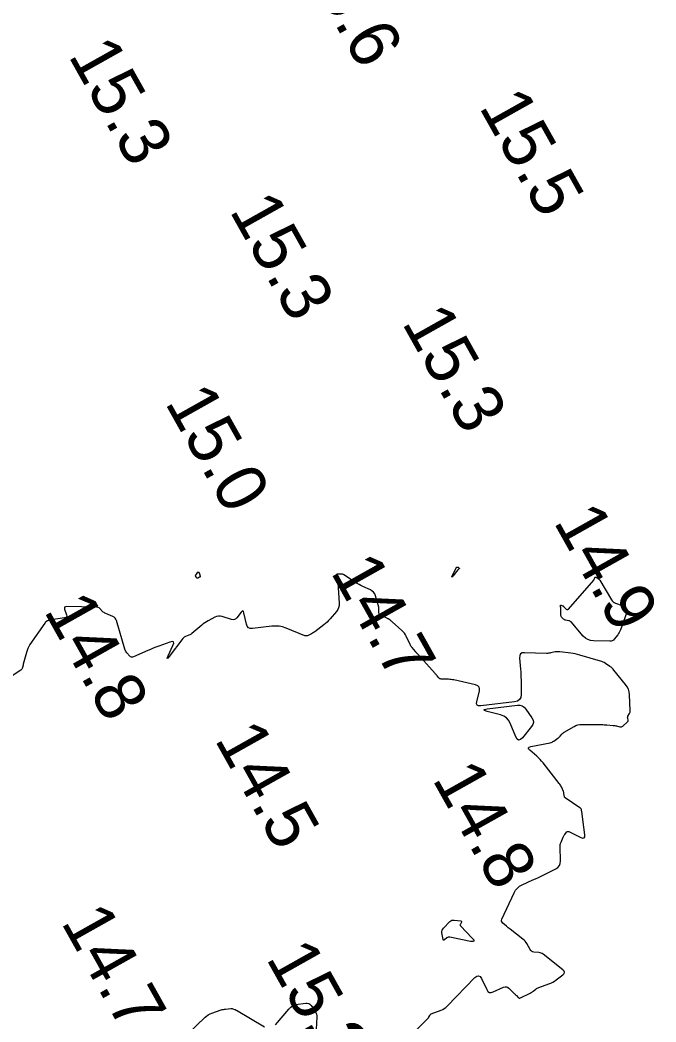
# Model space of a CAD drawing. Extents: x 1023796 to 1112670, y 656573 to 837340.
# Drawn here: x 1109088.6 to 1109151.9, y 682551 to 682650.7 of the extents above; entities that cross this region are included whole.
import ezdxf

# ---------------------------------------------------------------- set-up
doc = ezdxf.new("R2010")
doc.units = 0
doc.layers.add('V-CHAN-CONT-15FT', color=7, linetype='Continuous')
doc.layers.add('V-TOPO-SOUN', color=7, linetype='Continuous')

msp = doc.modelspace()

# ---------------------------------------------------------------- linework, layer by layer
at = {"layer": 'V-CHAN-CONT-15FT'}
for points in [[(1109127.842, 682550.005), (1109129.231, 682551.394), (1109129.257, 682551.422), (1109129.281, 682551.452), (1109129.302, 682551.483), (1109129.322, 682551.517), (1109129.413, 682551.688), (1109129.423, 682551.704), (1109129.433, 682551.72), (1109129.443, 682551.735), (1109129.455, 682551.75), (1109129.502, 682551.808), (1109129.515, 682551.822), (1109129.529, 682551.833), (1109129.544, 682551.843), (1109129.561, 682551.85), (1109130.549, 682552.226), (1109130.715, 682552.299), (1109130.869, 682552.389), (1109131.012, 682552.495), (1109131.145, 682552.618), (1109133.912, 682555.472), (1109134.101, 682555.619), (1109134.271, 682555.65), (1109134.423, 682555.567), (1109134.557, 682555.368), (1109135.09, 682554.264), (1109135.21, 682554.087), (1109135.358, 682553.988), (1109135.534, 682553.97), (1109135.74, 682554.031), (1109136.772, 682554.503), (1109136.911, 682554.547), (1109137.042, 682554.547), (1109137.166, 682554.503), (1109137.283, 682554.416), (1109137.864, 682553.856), (1109137.911, 682553.809), (1109137.958, 682553.763), (1109138.004, 682553.716), (1109138.05, 682553.668), (1109138.232, 682553.477), (1109138.279, 682553.438), (1109138.33, 682553.419), (1109138.384, 682553.42), (1109138.441, 682553.439), (1109139.43, 682553.929), (1109139.506, 682553.969), (1109139.579, 682554.013), (1109139.649, 682554.06), (1109139.717, 682554.111), (1109139.985, 682554.323), (1109140.053, 682554.373), (1109140.125, 682554.417), (1109140.2, 682554.455), (1109140.279, 682554.487), (1109141.282, 682554.842), (1109141.472, 682554.917), (1109141.655, 682555.007), (1109141.83, 682555.11), (1109141.998, 682555.227), (1109142.669, 682555.734), (1109142.794, 682555.86), (1109142.837, 682555.987), (1109142.797, 682556.115), (1109142.674, 682556.243), (1109140.722, 682557.782), (1109140.62, 682557.852), (1109140.511, 682557.904), (1109140.395, 682557.94), (1109140.273, 682557.96), (1109139.77, 682558.003), (1109139.653, 682558.027), (1109139.552, 682558.075), (1109139.468, 682558.149), (1109139.4, 682558.247), (1109139.085, 682558.837), (1109139.006, 682558.967), (1109138.915, 682559.087), (1109138.812, 682559.196), (1109138.696, 682559.295), (1109137.43, 682560.263), (1109137.334, 682560.337), (1109137.24, 682560.413), (1109137.146, 682560.49), (1109137.054, 682560.568), (1109136.688, 682560.884), (1109136.614, 682560.966), (1109136.576, 682561.057), (1109136.573, 682561.155), (1109136.606, 682561.261), (1109137.82, 682563.897), (1109137.962, 682564.148), (1109138.141, 682564.362), (1109138.356, 682564.54), (1109138.608, 682564.681), (1109139.689, 682565.172), (1109139.959, 682565.296), (1109140.227, 682565.422), (1109140.495, 682565.551), (1109140.761, 682565.682), (1109141.968, 682566.28), (1109142.18, 682566.42), (1109142.33, 682566.598), (1109142.416, 682566.814), (1109142.44, 682567.067), (1109142.398, 682568.469), (1109142.401, 682568.584), (1109142.416, 682568.697), (1109142.443, 682568.808), (1109142.483, 682568.916), (1109142.7, 682569.419), (1109142.732, 682569.489), (1109142.768, 682569.556), (1109142.808, 682569.62), (1109142.852, 682569.683), (1109143.035, 682569.928), (1109143.083, 682569.977), (1109143.138, 682570.003), (1109143.198, 682570.005), (1109143.264, 682569.983), (1109144.464, 682569.391), (1109144.655, 682569.325), (1109144.783, 682569.349), (1109144.847, 682569.462), (1109144.848, 682569.664), (1109144.622, 682571.463), (1109144.612, 682571.544), (1109144.601, 682571.624), (1109144.59, 682571.705), (1109144.579, 682571.786), (1109144.532, 682572.108), (1109144.513, 682572.184), (1109144.481, 682572.251), (1109144.434, 682572.31), (1109144.373, 682572.359), (1109142.894, 682573.345), (1109142.885, 682573.351), (1109142.877, 682573.357), (1109142.87, 682573.365), (1109142.863, 682573.372), (1109142.837, 682573.405), (1109142.831, 682573.413), (1109142.826, 682573.422), (1109142.823, 682573.432), (1109142.821, 682573.442), (1109142.78, 682573.764), (1109142.77, 682573.82), (1109142.757, 682573.876), (1109142.74, 682573.93), (1109142.718, 682573.983), (1109142.519, 682574.431), (1109142.476, 682574.521), (1109142.427, 682574.608), (1109142.372, 682574.692), (1109142.312, 682574.773), (1109140.693, 682576.816), (1109140.548, 682576.99), (1109140.396, 682577.157), (1109140.236, 682577.316), (1109140.069, 682577.468), (1109139.383, 682578.061), (1109139.261, 682578.196), (1109139.237, 682578.305), (1109139.312, 682578.388), (1109139.485, 682578.445), (1109141.389, 682578.822), (1109141.492, 682578.847), (1109141.59, 682578.883), (1109141.684, 682578.93), (1109141.774, 682578.986), (1109142.181, 682579.273), (1109142.238, 682579.316), (1109142.292, 682579.362), (1109142.344, 682579.411), (1109142.392, 682579.464), (1109142.58, 682579.68), (1109142.629, 682579.732), (1109142.682, 682579.78), (1109142.738, 682579.823), (1109142.798, 682579.861), (1109143.782, 682580.435), (1109143.97, 682580.529), (1109144.166, 682580.595), (1109144.369, 682580.634), (1109144.579, 682580.645), (1109146.512, 682580.62), (1109146.645, 682580.618), (1109146.778, 682580.612), (1109146.911, 682580.605), (1109147.044, 682580.596), (1109147.668, 682580.546), (1109147.755, 682580.537), (1109147.841, 682580.524), (1109147.926, 682580.508), (1109148.011, 682580.487), (1109148.349, 682580.398), (1109148.431, 682580.386), (1109148.509, 682580.394), (1109148.581, 682580.422), (1109148.649, 682580.47), (1109149.115, 682580.881), (1109149.148, 682580.918), (1109149.168, 682580.96), (1109149.176, 682581.005), (1109149.17, 682581.054), (1109149.121, 682581.26), (1109149.114, 682581.311), (1109149.116, 682581.36), (1109149.128, 682581.408), (1109149.15, 682581.455), (1109149.311, 682581.737), (1109149.342, 682581.801), (1109149.363, 682581.867), (1109149.374, 682581.935), (1109149.375, 682582.006), (1109149.301, 682583.586), (1109149.266, 682583.865), (1109149.19, 682584.129), (1109149.071, 682584.376), (1109148.911, 682584.607), (1109147.755, 682586.034), (1109147.666, 682586.136), (1109147.569, 682586.232), (1109147.466, 682586.319), (1109147.356, 682586.4), (1109146.903, 682586.706), (1109146.787, 682586.778), (1109146.667, 682586.84), (1109146.543, 682586.893), (1109146.414, 682586.935), (1109144.341, 682587.536), (1109144.125, 682587.594), (1109143.907, 682587.644), (1109143.688, 682587.685), (1109143.467, 682587.718), (1109142.36, 682587.86), (1109142.248, 682587.869), (1109142.136, 682587.869), (1109142.025, 682587.859), (1109141.914, 682587.84), (1109141.471, 682587.743), (1109141.36, 682587.722), (1109141.249, 682587.708), (1109141.136, 682587.701), (1109141.024, 682587.701), (1109138.858, 682587.768), (1109138.621, 682587.741), (1109138.459, 682587.644), (1109138.371, 682587.477), (1109138.358, 682587.239), (1109138.454, 682586.148), (1109138.475, 682585.875), (1109138.491, 682585.602), (1109138.501, 682585.328), (1109138.507, 682585.054), (1109138.519, 682583.616), (1109138.481, 682583.321), (1109138.36, 682583.1), (1109138.155, 682582.951), (1109137.868, 682582.875), (1109134.497, 682582.472), (1109134.277, 682582.476), (1109134.138, 682582.552), (1109134.08, 682582.7), (1109134.104, 682582.919), (1109134.362, 682583.939), (1109134.387, 682584.17), (1109134.331, 682584.351), (1109134.195, 682584.483), (1109133.979, 682584.566), (1109131.831, 682585.055), (1109131.692, 682585.083), (1109131.553, 682585.104), (1109131.412, 682585.119), (1109131.271, 682585.128), (1109130.563, 682585.153), (1109130.496, 682585.162), (1109130.434, 682585.184), (1109130.379, 682585.218), (1109130.329, 682585.266), (1109130.145, 682585.48), (1109130.099, 682585.534), (1109130.052, 682585.587), (1109130.005, 682585.64), (1109129.958, 682585.693), (1109128.219, 682587.624), (1109128.2, 682587.645), (1109128.182, 682587.665), (1109128.164, 682587.686), (1109128.146, 682587.706), (1109128.073, 682587.789), (1109128.055, 682587.809), (1109128.038, 682587.83), (1109128.02, 682587.851), (1109128.002, 682587.872), (1109127.665, 682588.275), (1109127.606, 682588.351), (1109127.551, 682588.43), (1109127.502, 682588.512), (1109127.458, 682588.598), (1109127.077, 682589.402), (1109126.993, 682589.559), (1109126.894, 682589.707), (1109126.782, 682589.844), (1109126.655, 682589.971), (1109125.687, 682590.851), (1109125.647, 682590.886), (1109125.606, 682590.919), (1109125.564, 682590.95), (1109125.52, 682590.98), (1109125.343, 682591.095), (1109125.299, 682591.124), (1109125.254, 682591.151), (1109125.208, 682591.177), (1109125.161, 682591.202), (1109124.468, 682591.568), (1109124.416, 682591.603), (1109124.38, 682591.648), (1109124.36, 682591.701), (1109124.355, 682591.764), (1109124.368, 682592.032), (1109124.368, 682592.098), (1109124.364, 682592.164), (1109124.353, 682592.23), (1109124.338, 682592.295), (1109124.019, 682593.427), (1109123.945, 682593.614), (1109123.838, 682593.773), (1109123.698, 682593.903), (1109123.525, 682594.005), (1109122.766, 682594.356), (1109122.577, 682594.447), (1109122.393, 682594.545), (1109122.212, 682594.649), (1109122.035, 682594.759), (1109120.877, 682595.512), (1109120.834, 682595.537), (1109120.788, 682595.555), (1109120.741, 682595.567), (1109120.692, 682595.572), (1109120.447, 682595.583), (1109120.418, 682595.584), (1109120.389, 682595.585), (1109120.36, 682595.587), (1109120.331, 682595.588), (1109120.215, 682595.594), (1109120.191, 682595.591), (1109120.175, 682595.582), (1109120.169, 682595.565), (1109120.171, 682595.54), (1109120.209, 682595.393), (1109120.217, 682595.359), (1109120.223, 682595.325), (1109120.228, 682595.29), (1109120.231, 682595.256), (1109120.407, 682592.686), (1109120.402, 682592.46), (1109120.355, 682592.247), (1109120.266, 682592.049), (1109120.134, 682591.864), (1109119.504, 682591.13), (1109119.358, 682590.968), (1109119.204, 682590.815), (1109119.043, 682590.671), (1109118.873, 682590.535), (1109117.982, 682589.857), (1109117.906, 682589.801), (1109117.828, 682589.749), (1109117.748, 682589.7), (1109117.666, 682589.655), (1109117.332, 682589.48), (1109117.248, 682589.446), (1109117.163, 682589.432), (1109117.077, 682589.437), (1109116.991, 682589.462), (1109115.121, 682590.213), (1109114.778, 682590.327), (1109114.428, 682590.397), (1109114.072, 682590.421), (1109113.711, 682590.4), (1109111.775, 682590.171), (1109111.55, 682590.175), (1109111.375, 682590.249), (1109111.248, 682590.391), (1109111.171, 682590.603), (1109110.928, 682591.737), (1109110.883, 682591.868), (1109110.821, 682591.922), (1109110.742, 682591.9), (1109110.646, 682591.8), (1109110.226, 682591.25), (1109110.114, 682591.136), (1109109.986, 682591.069), (1109109.843, 682591.049), (1109109.685, 682591.077), (1109108.75, 682591.366), (1109108.568, 682591.405), (1109108.389, 682591.407), (1109108.213, 682591.372), (1109108.041, 682591.301), (1109107.358, 682590.942), (1109107.191, 682590.848), (1109107.029, 682590.744), (1109106.874, 682590.632), (1109106.725, 682590.511), (1109105.756, 682589.676), (1109105.687, 682589.623), (1109105.615, 682589.576), (1109105.538, 682589.536), (1109105.458, 682589.503), (1109105.128, 682589.384), (1109105.049, 682589.35), (1109104.978, 682589.305), (1109104.913, 682589.25), (1109104.857, 682589.186), (1109103.483, 682587.388), (1109103.346, 682587.221), (1109103.282, 682587.176), (1109103.293, 682587.253), (1109103.377, 682587.452), (1109103.864, 682588.494), (1109103.936, 682588.709), (1109103.911, 682588.836), (1109103.787, 682588.873), (1109103.566, 682588.82), (1109102.448, 682588.42), (1109102.173, 682588.318), (1109101.899, 682588.212), (1109101.627, 682588.102), (1109101.357, 682587.987), (1109099.923, 682587.364), (1109099.827, 682587.336), (1109099.738, 682587.339), (1109099.655, 682587.373), (1109099.579, 682587.437), (1109099.288, 682587.757), (1109099.221, 682587.84), (1109099.164, 682587.929), (1109099.117, 682588.024), (1109099.081, 682588.125), (1109098.246, 682590.955), (1109098.189, 682591.094), (1109098.107, 682591.21), (1109098, 682591.304), (1109097.868, 682591.375), (1109097.184, 682591.658), (1109097.095, 682591.701), (1109097.012, 682591.751), (1109096.934, 682591.81), (1109096.862, 682591.878), (1109096.587, 682592.165), (1109096.515, 682592.228), (1109096.435, 682592.274), (1109096.347, 682592.302), (1109096.251, 682592.312), (1109093.275, 682592.358), (1109093.154, 682592.342), (1109093.081, 682592.292), (1109093.056, 682592.208), (1109093.078, 682592.088), (1109093.265, 682591.539), (1109093.288, 682591.416), (1109093.264, 682591.322), (1109093.192, 682591.258), (1109093.072, 682591.222), (1109091.527, 682590.994), (1109091.486, 682590.985), (1109091.446, 682590.972), (1109091.407, 682590.954), (1109091.371, 682590.932), (1109091.229, 682590.834), (1109091.195, 682590.808), (1109091.163, 682590.78), (1109091.135, 682590.748), (1109091.109, 682590.714), (1109089.636, 682588.572), (1109089.52, 682588.387), (1109089.421, 682588.194), (1109089.34, 682587.993), (1109089.276, 682587.785), (1109088.972, 682586.617), (1109088.958, 682586.563), (1109088.943, 682586.509), (1109088.928, 682586.455), (1109088.913, 682586.402), (1109088.851, 682586.187), (1109088.831, 682586.137), (1109088.804, 682586.092), (1109088.768, 682586.053), (1109088.725, 682586.021), (1109087.757, 682585.418)], [(1109114.077, 682550.755), (1109115.381, 682552.308), (1109115.428, 682552.361), (1109115.478, 682552.413), (1109115.53, 682552.462), (1109115.584, 682552.509), (1109115.807, 682552.692), (1109115.864, 682552.733), (1109115.926, 682552.765), (1109115.991, 682552.787), (1109116.06, 682552.801), (1109117.072, 682552.925), (1109117.233, 682552.926), (1109117.376, 682552.887), (1109117.501, 682552.808), (1109117.608, 682552.689), (1109118.003, 682552.132), (1109118.088, 682551.989), (1109118.145, 682551.838), (1109118.175, 682551.68), (1109118.178, 682551.514), (1109118.102, 682550.318)], [(1109104.533, 682549.093), (1109107.068, 682551.513), (1109107.219, 682551.642), (1109107.38, 682551.753), (1109107.553, 682551.846), (1109107.737, 682551.92), (1109108.677, 682552.242), (1109108.777, 682552.273), (1109108.878, 682552.298), (1109108.981, 682552.318), (1109109.085, 682552.332), (1109109.611, 682552.388), (1109109.661, 682552.39), (1109109.71, 682552.387), (1109109.759, 682552.378), (1109109.807, 682552.363), (1109109.996, 682552.293), (1109110.043, 682552.275), (1109110.089, 682552.254), (1109110.134, 682552.232), (1109110.178, 682552.207), (1109112.987, 682550.566)]]:
    msp.add_lwpolyline(points, dxfattribs=at)
for points in [[(1109106.277, 682595.167), (1109106.25, 682595.181), (1109106.226, 682595.207), (1109106.136, 682595.34), (1109106.119, 682595.373), (1109106.113, 682595.407), (1109106.118, 682595.44), (1109106.134, 682595.474), (1109106.324, 682595.77), (1109106.34, 682595.788), (1109106.356, 682595.795), (1109106.374, 682595.791), (1109106.392, 682595.776), (1109106.467, 682595.694), (1109106.484, 682595.673), (1109106.498, 682595.65), (1109106.509, 682595.625), (1109106.517, 682595.599), (1109106.564, 682595.391), (1109106.567, 682595.351), (1109106.559, 682595.316), (1109106.538, 682595.287), (1109106.505, 682595.264), (1109106.342, 682595.178), (1109106.308, 682595.166)], [(1109132.24, 682596.273), (1109132.257, 682596.265), (1109132.274, 682596.254), (1109132.36, 682596.187), (1109132.375, 682596.172), (1109132.379, 682596.157), (1109132.375, 682596.142), (1109132.361, 682596.127), (1109132.286, 682596.067), (1109132.268, 682596.051), (1109132.251, 682596.035), (1109132.234, 682596.018), (1109132.218, 682595.999), (1109131.713, 682595.388), (1109131.643, 682595.31), (1109131.611, 682595.289), (1109131.616, 682595.327), (1109131.659, 682595.424), (1109132.068, 682596.257), (1109132.078, 682596.272), (1109132.09, 682596.282), (1109132.106, 682596.288), (1109132.124, 682596.289), (1109132.203, 682596.282), (1109132.222, 682596.279)], [(1109146.01, 682595.267), (1109146.027, 682595.259), (1109146.044, 682595.248), (1109146.218, 682595.11), (1109146.251, 682595.082), (1109146.281, 682595.051), (1109146.308, 682595.017), (1109146.332, 682594.98), (1109147.499, 682593.036), (1109147.58, 682592.923), (1109147.676, 682592.829), (1109147.788, 682592.755), (1109147.915, 682592.699), (1109148.567, 682592.473), (1109148.64, 682592.441), (1109148.703, 682592.398), (1109148.757, 682592.343), (1109148.802, 682592.277), (1109148.961, 682591.99), (1109148.992, 682591.918), (1109149.007, 682591.844), (1109149.004, 682591.769), (1109148.985, 682591.692), (1109148.399, 682590.033), (1109148.348, 682589.905), (1109148.287, 682589.782), (1109148.215, 682589.666), (1109148.133, 682589.555), (1109147.786, 682589.122), (1109147.692, 682589.028), (1109147.586, 682588.961), (1109147.467, 682588.923), (1109147.335, 682588.911), (1109145.732, 682588.943), (1109145.433, 682588.978), (1109145.16, 682589.07), (1109144.914, 682589.221), (1109144.696, 682589.429), (1109143.483, 682590.827), (1109143.434, 682590.876), (1109143.378, 682590.913), (1109143.316, 682590.938), (1109143.249, 682590.953), (1109142.946, 682590.992), (1109142.888, 682591.004), (1109142.834, 682591.025), (1109142.784, 682591.055), (1109142.739, 682591.094), (1109142.566, 682591.266), (1109142.528, 682591.312), (1109142.501, 682591.361), (1109142.484, 682591.416), (1109142.477, 682591.474), (1109142.459, 682592.178), (1109142.458, 682592.211), (1109142.456, 682592.245), (1109142.453, 682592.278), (1109142.449, 682592.311), (1109142.433, 682592.443), (1109142.433, 682592.471), (1109142.443, 682592.488), (1109142.461, 682592.494), (1109142.488, 682592.489), (1109142.625, 682592.445), (1109142.658, 682592.433), (1109142.688, 682592.417), (1109142.716, 682592.397), (1109142.742, 682592.374), (1109143.011, 682592.105), (1109143.063, 682592.066), (1109143.115, 682592.054), (1109143.166, 682592.069), (1109143.216, 682592.112), (1109145.735, 682594.99), (1109145.754, 682595.014), (1109145.77, 682595.039), (1109145.783, 682595.066), (1109145.793, 682595.094), (1109145.835, 682595.23), (1109145.843, 682595.247), (1109145.855, 682595.26), (1109145.87, 682595.268), (1109145.889, 682595.271), (1109145.971, 682595.273), (1109145.991, 682595.271)], [(1109139.73, 682580.842), (1109139.68, 682580.63), (1109139.55, 682580.421), (1109138.639, 682579.315), (1109138.441, 682579.132), (1109138.263, 682579.087), (1109138.107, 682579.182), (1109137.971, 682579.416), (1109137.419, 682580.759), (1109137.26, 682581.052), (1109137.05, 682581.286), (1109136.789, 682581.462), (1109136.477, 682581.578), (1109135.126, 682581.926), (1109134.873, 682582.007), (1109134.792, 682582.077), (1109134.882, 682582.136), (1109135.143, 682582.183), (1109138.143, 682582.542), (1109138.395, 682582.542), (1109138.618, 682582.479), (1109138.813, 682582.353), (1109138.98, 682582.163), (1109139.588, 682581.278), (1109139.699, 682581.058)], [(1109131.611, 682561.165), (1109131.725, 682561.188), (1109131.849, 682561.184), (1109132.511, 682561.09), (1109132.556, 682561.077), (1109132.581, 682561.053), (1109132.585, 682561.02), (1109132.569, 682560.976), (1109132.466, 682560.779), (1109132.448, 682560.731), (1109132.446, 682560.686), (1109132.46, 682560.642), (1109132.491, 682560.601), (1109133.656, 682559.383), (1109133.8, 682559.201), (1109133.82, 682559.087), (1109133.714, 682559.042), (1109133.483, 682559.066), (1109131.415, 682559.475), (1109131.34, 682559.482), (1109131.268, 682559.473), (1109131.201, 682559.448), (1109131.137, 682559.406), (1109130.892, 682559.206), (1109130.837, 682559.172), (1109130.794, 682559.17), (1109130.764, 682559.2), (1109130.745, 682559.262), (1109130.639, 682559.917), (1109130.632, 682560.048), (1109130.654, 682560.17), (1109130.706, 682560.282), (1109130.786, 682560.385), (1109131.411, 682561.034), (1109131.506, 682561.113)]]:
    msp.add_lwpolyline(points, close=True, dxfattribs=at)

# ---------------------------------------------------------------- texts
at = {"layer": 'V-TOPO-SOUN'}
for s, p in [('15.6 ', (1109116.235, 682656.915)), ('15.3 ', (1109093.392, 682647.163)), ('15.5 ', (1109134.269, 682642.058)), ('15.3 ', (1109109.432, 682631.743)), ('15.3 ', (1109126.592, 682620.593)), ('15.0 ', (1109103.005, 682612.656)), ('14.9 ', (1109141.682, 682600.803)), ('14.7 ', (1109119.502, 682595.823)), ('14.8 ', (1109090.962, 682591.953)), ('14.5 ', (1109107.949, 682579.158)), ('14.8 ', (1109129.612, 682575.213)), ('14.7 ', (1109092.672, 682560.983)), ('15.2 ', (1109113.072, 682557.403))]:
    msp.add_text(s, height=5, rotation=299.30014, dxfattribs=at).set_placement(p)

doc.saveas('drawing.dxf')
